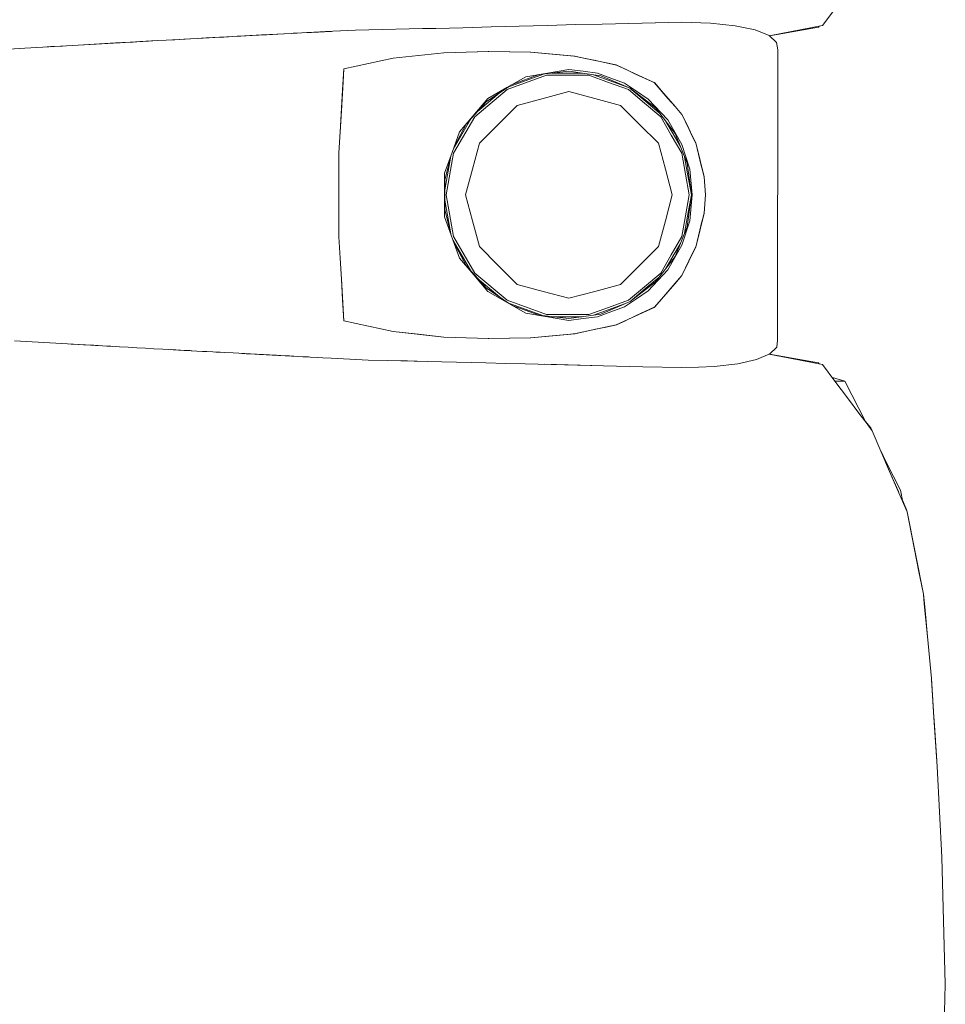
# Model space of a CAD drawing. Header units: millimetres. Extents: x -261 to 187, y -214 to 106.
# Tile 801 of 1056: x -206.996 to -206.644, y 14.923 to 15.298. Entities that reach past the tile are written whole.
import ezdxf

# ---------------------------------------------------------------- set-up
doc = ezdxf.new("R2010")
doc.units = ezdxf.units.MM
doc.header["$LTSCALE"] = 0.005
doc.header["$MEASUREMENT"] = 0
doc.layers.add('IFC-Elemento de mobília-Contorno', color=9, linetype='Continuous', lineweight=5)

msp = doc.modelspace()

# ---------------------------------------------------------------- linework, layer by layer
at = {"layer": 'IFC-Elemento de mobília-Contorno', "lineweight": 5}
for p, q in [((-206.69028, 15.29562), (-206.6808, 15.30829)), ((-206.79498, 15.29565), (-206.78425, 15.29594)), ((-206.78425, 15.29594), (-206.77412, 15.29617)), ((-206.77412, 15.29617), (-206.74375, 15.29685)), ((-206.764, 15.29639), (-206.74375, 15.29685)), ((-206.764, 15.29639), (-206.75387, 15.29662)), ((-206.75387, 15.29662), (-206.74375, 15.29685)), ((-206.74375, 15.29685), (-206.73294, 15.29649)), ((-206.73294, 15.29649), (-206.72351, 15.29552)), ((-206.90378, 15.29199), (-206.90171, 15.2921)), ((-206.90344, 15.29201), (-206.9007, 15.29215)), ((-206.90207, 15.29208), (-206.9007, 15.29215)), ((-206.90171, 15.2921), (-206.89964, 15.29221)), ((-206.9007, 15.29215), (-206.89795, 15.2923)), ((-206.90068, 15.29216), (-206.89964, 15.29221)), ((-206.89964, 15.29221), (-206.89551, 15.29243)), ((-206.89964, 15.29221), (-206.89758, 15.29232)), ((-206.89964, 15.29221), (-206.89795, 15.2923)), ((-206.89795, 15.2923), (-206.89521, 15.29245)), ((-206.89758, 15.29232), (-206.89551, 15.29243)), ((-206.89521, 15.29245), (-206.89247, 15.29259)), ((-206.89247, 15.29259), (-206.89178, 15.29263)), ((-206.89178, 15.29263), (-206.8911, 15.29266)), ((-206.8911, 15.29266), (-206.8902, 15.29271)), ((-206.8902, 15.29271), (-206.8884, 15.2928)), ((-206.8884, 15.2928), (-206.8866, 15.2929)), ((-206.8866, 15.2929), (-206.8848, 15.29298)), ((-206.8866, 15.2929), (-206.8857, 15.29294)), ((-206.88571, 15.29294), (-206.8839, 15.29303)), ((-206.8857, 15.29294), (-206.8848, 15.29298)), ((-206.8848, 15.29298), (-206.8839, 15.29303)), ((-206.8839, 15.29303), (-206.883, 15.29308)), ((-206.883, 15.29308), (-206.88255, 15.2931)), ((-206.88255, 15.2931), (-206.8812, 15.29317)), ((-206.88255, 15.2931), (-206.8821, 15.29313)), ((-206.8821, 15.29313), (-206.8812, 15.29317)), ((-206.8821, 15.29313), (-206.88165, 15.29315)), ((-206.88165, 15.29315), (-206.8812, 15.29317)), ((-206.8812, 15.29317), (-206.87985, 15.29324)), ((-206.8812, 15.29317), (-206.88075, 15.29319)), ((-206.87985, 15.29324), (-206.87895, 15.29329)), ((-206.8794, 15.29326), (-206.8785, 15.29331)), ((-206.8794, 15.29326), (-206.87895, 15.29329)), ((-206.8785, 15.29331), (-206.87805, 15.29334)), ((-206.87805, 15.29334), (-206.87715, 15.29338)), ((-206.87763, 15.29335), (-206.8767, 15.2934)), ((-206.87763, 15.29335), (-206.87715, 15.29338)), ((-206.8767, 15.2934), (-206.86808, 15.29385)), ((-206.86808, 15.29385), (-206.85785, 15.29407)), ((-206.85785, 15.29407), (-206.84762, 15.2943)), ((-206.84762, 15.2943), (-206.83228, 15.29464)), ((-206.84762, 15.2943), (-206.84251, 15.29441)), ((-206.84251, 15.29441), (-206.8374, 15.29452)), ((-206.8374, 15.29452), (-206.83228, 15.29464)), ((-206.83228, 15.29464), (-206.82717, 15.29475)), ((-206.82717, 15.29475), (-206.81644, 15.29505)), ((-206.81644, 15.29505), (-206.80034, 15.29549)), ((-206.81107, 15.29519), (-206.80034, 15.29549)), ((-206.81107, 15.29519), (-206.80571, 15.29535)), ((-206.80571, 15.29535), (-206.79498, 15.29565)), ((-206.72351, 15.29552), (-206.71595, 15.29391)), ((-206.71595, 15.29391), (-206.71062, 15.29174)), ((-206.71061, 15.29173), (-206.70598, 15.29262)), ((-206.71053, 15.29166), (-206.70752, 15.2922)), ((-206.70752, 15.2922), (-206.69185, 15.29499)), ((-206.70752, 15.2922), (-206.69968, 15.2936)), ((-206.70598, 15.29262), (-206.69813, 15.29412)), ((-206.69968, 15.2936), (-206.69185, 15.29499)), ((-206.69813, 15.29412), (-206.69028, 15.29562)), ((-206.69185, 15.29499), (-206.69155, 15.29538)), ((-206.69185, 15.29499), (-206.69154, 15.29538)), ((-206.69185, 15.29499), (-206.69154, 15.29538)), ((-206.69185, 15.29499), (-206.69154, 15.29538)), ((-206.97352, 15.28816), (-206.96674, 15.28854)), ((-206.97157, 15.28827), (-206.96746, 15.2885)), ((-206.96746, 15.2885), (-206.95931, 15.28896)), ((-206.96674, 15.28854), (-206.96008, 15.28891)), ((-206.96008, 15.28891), (-206.94345, 15.28984)), ((-206.96008, 15.28891), (-206.95343, 15.28929)), ((-206.96008, 15.28891), (-206.95676, 15.2891)), ((-206.95931, 15.28896), (-206.95268, 15.28932)), ((-206.95931, 15.28896), (-206.95676, 15.2891)), ((-206.95931, 15.28896), (-206.95755, 15.28906)), ((-206.95676, 15.2891), (-206.95343, 15.28929)), ((-206.95343, 15.28929), (-206.94678, 15.28966)), ((-206.95343, 15.28929), (-206.9501, 15.28947)), ((-206.9501, 15.28947), (-206.94345, 15.28984)), ((-206.9501, 15.28947), (-206.94678, 15.28966)), ((-206.94678, 15.28966), (-206.94345, 15.28984)), ((-206.94345, 15.28984), (-206.94012, 15.29003)), ((-206.94012, 15.29003), (-206.93674, 15.29021)), ((-206.9377, 15.29016), (-206.93692, 15.2902)), ((-206.93692, 15.2902), (-206.93489, 15.29032)), ((-206.93674, 15.29021), (-206.93335, 15.2904)), ((-206.93674, 15.29021), (-206.93489, 15.29032)), ((-206.93489, 15.29032), (-206.93282, 15.29043)), ((-206.93335, 15.2904), (-206.92827, 15.29067)), ((-206.93282, 15.29043), (-206.93117, 15.29051)), ((-206.92827, 15.29067), (-206.91473, 15.29141)), ((-206.92827, 15.29067), (-206.92658, 15.29076)), ((-206.92658, 15.29076), (-206.92489, 15.29086)), ((-206.92489, 15.29086), (-206.91811, 15.29122)), ((-206.92489, 15.29086), (-206.91981, 15.29113)), ((-206.91981, 15.29113), (-206.91811, 15.29122)), ((-206.91811, 15.29122), (-206.91642, 15.29132)), ((-206.91642, 15.29132), (-206.91473, 15.29141)), ((-206.91473, 15.29141), (-206.91303, 15.2915)), ((-206.91303, 15.2915), (-206.91166, 15.29157)), ((-206.91166, 15.29157), (-206.90755, 15.29179)), ((-206.91166, 15.29157), (-206.91029, 15.29164)), ((-206.91029, 15.29164), (-206.90755, 15.29179)), ((-206.90819, 15.29176), (-206.90793, 15.29177)), ((-206.90817, 15.29176), (-206.90793, 15.29177)), ((-206.90814, 15.29176), (-206.90793, 15.29177)), ((-206.90793, 15.29177), (-206.90378, 15.29199)), ((-206.90793, 15.29177), (-206.9074, 15.2918)), ((-206.90755, 15.29179), (-206.90481, 15.29194)), ((-206.90586, 15.29188), (-206.90378, 15.29199)), ((-206.90586, 15.29188), (-206.90482, 15.29194)), ((-206.90482, 15.29194), (-206.90378, 15.29199)), ((-206.90481, 15.29194), (-206.90344, 15.29201)), ((-206.90378, 15.29199), (-206.90207, 15.29208)), ((-206.71062, 15.29174), (-206.70772, 15.28916)), ((-206.70772, 15.28916), (-206.70733, 15.2864)), ((-207.01536, 15.28574), (-206.99385, 15.28699)), ((-206.99385, 15.28699), (-206.98707, 15.28738)), ((-206.98707, 15.28738), (-206.98029, 15.28776)), ((-206.98707, 15.28738), (-206.9839, 15.28756)), ((-206.9843, 15.28753), (-206.9839, 15.28756)), ((-206.98396, 15.28755), (-206.9839, 15.28756)), ((-206.9839, 15.28756), (-206.97979, 15.28779)), ((-206.98029, 15.28776), (-206.97352, 15.28816)), ((-206.97979, 15.28779), (-206.9796, 15.2878)), ((-206.97352, 15.28816), (-206.97157, 15.28827)), ((-206.85365, 15.28314), (-206.83435, 15.28519)), ((-206.844, 15.28416), (-206.83435, 15.28519)), ((-206.83435, 15.28519), (-206.81725, 15.28574)), ((-206.83435, 15.28519), (-206.82593, 15.28546)), ((-206.82593, 15.28546), (-206.81752, 15.28573)), ((-206.81757, 15.28573), (-206.80946, 15.2856)), ((-206.81752, 15.28573), (-206.81746, 15.28573)), ((-206.81725, 15.28574), (-206.80132, 15.28546)), ((-206.80946, 15.2856), (-206.8014, 15.28546)), ((-206.8014, 15.28546), (-206.79311, 15.28473)), ((-206.80132, 15.28546), (-206.79294, 15.28471)), ((-206.79311, 15.28473), (-206.78482, 15.28399)), ((-206.79294, 15.28471), (-206.78875, 15.28433)), ((-206.70735, 15.17581), (-206.70733, 15.2864)), ((-206.87246, 15.27907), (-206.85365, 15.28314)), ((-206.87246, 15.27907), (-206.86305, 15.2811)), ((-206.86305, 15.2811), (-206.85365, 15.28314)), ((-206.85365, 15.28314), (-206.844, 15.28416)), ((-206.78875, 15.28433), (-206.78456, 15.28395)), ((-206.78537, 15.28404), (-206.78456, 15.28395)), ((-206.78482, 15.28399), (-206.76884, 15.2806)), ((-206.78456, 15.28395), (-206.78059, 15.2831)), ((-206.78059, 15.2831), (-206.77659, 15.28224)), ((-206.77662, 15.28225), (-206.77265, 15.2814)), ((-206.77265, 15.2814), (-206.76868, 15.28055)), ((-206.87293, 15.27107), (-206.87246, 15.27907)), ((-206.87275, 15.27414), (-206.87246, 15.27907)), ((-206.80318, 15.27608), (-206.79499, 15.27746)), ((-206.79815, 15.2769), (-206.78679, 15.27818)), ((-206.79499, 15.27746), (-206.78679, 15.27884)), ((-206.79317, 15.27746), (-206.78171, 15.27746)), ((-206.78679, 15.27884), (-206.78136, 15.27816)), ((-206.78679, 15.27818), (-206.77469, 15.27646)), ((-206.78136, 15.27816), (-206.77592, 15.27747)), ((-206.77592, 15.27747), (-206.7708, 15.27556)), ((-206.76914, 15.28066), (-206.76868, 15.28055)), ((-206.76884, 15.2806), (-206.76162, 15.27726)), ((-206.76868, 15.28055), (-206.76504, 15.27884)), ((-206.76504, 15.27884), (-206.7614, 15.27713)), ((-206.76162, 15.27726), (-206.7544, 15.27391)), ((-206.7614, 15.27713), (-206.75411, 15.27371)), ((-206.87339, 15.26308), (-206.87275, 15.27414)), ((-206.81042, 15.27194), (-206.80318, 15.27608)), ((-206.81035, 15.27117), (-206.79527, 15.27664)), ((-206.80998, 15.27218), (-206.79642, 15.27709)), ((-206.80834, 15.27313), (-206.79815, 15.2769)), ((-206.79527, 15.27664), (-206.77924, 15.27664)), ((-206.77924, 15.27664), (-206.77171, 15.2739)), ((-206.77744, 15.27685), (-206.77144, 15.27467)), ((-206.77469, 15.27646), (-206.76344, 15.2717)), ((-206.77171, 15.2739), (-206.76417, 15.27117)), ((-206.77144, 15.27467), (-206.7645, 15.27215)), ((-206.7708, 15.27556), (-206.76567, 15.27365)), ((-206.76567, 15.27365), (-206.76113, 15.27062)), ((-206.75476, 15.27408), (-206.75434, 15.27384)), ((-206.7544, 15.27391), (-206.74908, 15.26781)), ((-206.7544, 15.27391), (-206.75174, 15.27086)), ((-206.75411, 15.27371), (-206.75152, 15.2707)), ((-206.87386, 15.25508), (-206.87293, 15.27107)), ((-206.87339, 15.26308), (-206.87293, 15.27107)), ((-206.82266, 15.26087), (-206.81035, 15.27117)), ((-206.82159, 15.26284), (-206.81239, 15.27054)), ((-206.81832, 15.2665), (-206.80984, 15.27228)), ((-206.81766, 15.26781), (-206.81042, 15.27194)), ((-206.79663, 15.26778), (-206.78679, 15.27042)), ((-206.78679, 15.27042), (-206.77695, 15.26778)), ((-206.76417, 15.27117), (-206.75801, 15.26601)), ((-206.76366, 15.2718), (-206.7575, 15.26663)), ((-206.76344, 15.2717), (-206.7538, 15.26421)), ((-206.76113, 15.27062), (-206.75659, 15.26759)), ((-206.75152, 15.2707), (-206.74634, 15.26471)), ((-206.75152, 15.2707), (-206.74893, 15.26771)), ((-206.8284, 15.25508), (-206.81766, 15.26781)), ((-206.82593, 15.25799), (-206.81832, 15.2665)), ((-206.80647, 15.26515), (-206.79663, 15.26778)), ((-206.77695, 15.26778), (-206.76712, 15.26515)), ((-206.75801, 15.26601), (-206.75185, 15.26085)), ((-206.7575, 15.26663), (-206.75239, 15.26236)), ((-206.75659, 15.26759), (-206.74914, 15.25963)), ((-206.74908, 15.26781), (-206.74641, 15.26476)), ((-206.87386, 15.25508), (-206.87339, 15.26308)), ((-206.8734, 15.26292), (-206.87339, 15.26308)), ((-206.81367, 15.25795), (-206.80647, 15.26515)), ((-206.76712, 15.26515), (-206.75991, 15.25795)), ((-206.7538, 15.26421), (-206.7464, 15.25448)), ((-206.74641, 15.26476), (-206.74375, 15.2617)), ((-206.74634, 15.26471), (-206.74375, 15.2617)), ((-206.83084, 15.24839), (-206.8241, 15.26004)), ((-206.83073, 15.24694), (-206.82266, 15.26087)), ((-206.75185, 15.26085), (-206.74782, 15.25389)), ((-206.74987, 15.25905), (-206.74712, 15.2543)), ((-206.74914, 15.25963), (-206.74375, 15.25023)), ((-206.74375, 15.2617), (-206.7424, 15.25888)), ((-206.74375, 15.2617), (-206.74244, 15.25901)), ((-206.74244, 15.25901), (-206.74114, 15.25632)), ((-206.7424, 15.25888), (-206.74104, 15.25605)), ((-206.87432, 15.24709), (-206.87386, 15.25508)), ((-206.83126, 15.24724), (-206.8284, 15.25508)), ((-206.83048, 15.24939), (-206.82591, 15.25803)), ((-206.82087, 15.25075), (-206.81367, 15.25795)), ((-206.75991, 15.25795), (-206.75271, 15.25075)), ((-206.74114, 15.25632), (-206.73984, 15.25363)), ((-206.74104, 15.25605), (-206.73969, 15.25323)), ((-206.74782, 15.25389), (-206.7438, 15.24693)), ((-206.74712, 15.2543), (-206.74436, 15.24952)), ((-206.7464, 15.25448), (-206.74175, 15.24319)), ((-206.73984, 15.25363), (-206.73853, 15.25094)), ((-206.73969, 15.25323), (-206.73834, 15.25041)), ((-206.73853, 15.25094), (-206.73695, 15.24445)), ((-206.83413, 15.23941), (-206.83126, 15.24724)), ((-206.8235, 15.24091), (-206.82087, 15.25075)), ((-206.75271, 15.25075), (-206.75008, 15.24091)), ((-206.74375, 15.25023), (-206.74081, 15.24086)), ((-206.73834, 15.25041), (-206.73685, 15.24418)), ((-206.87432, 15.23107), (-206.87432, 15.24709)), ((-206.83403, 15.23302), (-206.83175, 15.2459)), ((-206.83403, 15.23679), (-206.8318, 15.24576)), ((-206.83353, 15.23107), (-206.83073, 15.24694)), ((-206.7438, 15.24693), (-206.74239, 15.239)), ((-206.74274, 15.24558), (-206.7416, 15.23915)), ((-206.73712, 15.24516), (-206.73685, 15.24418)), ((-206.73695, 15.24445), (-206.73616, 15.24121)), ((-206.73695, 15.24445), (-206.73536, 15.23796)), ((-206.73692, 15.24443), (-206.73642, 15.24236)), ((-206.73685, 15.24418), (-206.73536, 15.23796)), ((-206.82614, 15.23107), (-206.8235, 15.24091)), ((-206.75008, 15.24091), (-206.74744, 15.23107)), ((-206.74175, 15.24319), (-206.74017, 15.23107)), ((-206.74081, 15.24086), (-206.73982, 15.23106)), ((-206.73642, 15.24236), (-206.73536, 15.23796)), ((-206.87432, 15.22307), (-206.87432, 15.23908)), ((-206.83413, 15.23941), (-206.83412, 15.22273)), ((-206.83403, 15.22536), (-206.83403, 15.23679)), ((-206.74239, 15.239), (-206.74099, 15.23107)), ((-206.7416, 15.23915), (-206.74017, 15.23107)), ((-206.73536, 15.23796), (-206.73479, 15.23106)), ((-206.87432, 15.21506), (-206.87432, 15.23107)), ((-206.83403, 15.22913), (-206.83175, 15.21624)), ((-206.83353, 15.23107), (-206.83073, 15.21521)), ((-206.82614, 15.23107), (-206.8235, 15.22124)), ((-206.75008, 15.22124), (-206.74744, 15.23107)), ((-206.74239, 15.22314), (-206.74099, 15.23107)), ((-206.74175, 15.21896), (-206.74017, 15.23107)), ((-206.74123, 15.2251), (-206.74017, 15.23107)), ((-206.74082, 15.22127), (-206.73982, 15.23106)), ((-206.73536, 15.22419), (-206.73479, 15.23106)), ((-206.83403, 15.22536), (-206.8318, 15.21638)), ((-206.74274, 15.21657), (-206.74123, 15.2251)), ((-206.83412, 15.22273), (-206.8284, 15.20706)), ((-206.8235, 15.22124), (-206.82087, 15.2114)), ((-206.75271, 15.2114), (-206.75008, 15.22124)), ((-206.7438, 15.21521), (-206.74239, 15.22314)), ((-206.74375, 15.21192), (-206.74082, 15.22127)), ((-206.73695, 15.2177), (-206.73536, 15.22419)), ((-206.73695, 15.2177), (-206.73616, 15.22094)), ((-206.73685, 15.21796), (-206.73536, 15.22419)), ((-206.73642, 15.21979), (-206.73536, 15.22419)), ((-206.7464, 15.20766), (-206.74175, 15.21896)), ((-206.73853, 15.21121), (-206.73695, 15.2177)), ((-206.73834, 15.21174), (-206.73685, 15.21796)), ((-206.73712, 15.21698), (-206.73685, 15.21796)), ((-206.73692, 15.21773), (-206.73642, 15.21979)), ((-206.87432, 15.21506), (-206.87386, 15.20706)), ((-206.83085, 15.21377), (-206.8241, 15.20211)), ((-206.83073, 15.21521), (-206.82266, 15.20128)), ((-206.74782, 15.20826), (-206.7438, 15.21521)), ((-206.83048, 15.21275), (-206.82593, 15.20416)), ((-206.82087, 15.2114), (-206.81367, 15.2042)), ((-206.75991, 15.2042), (-206.75271, 15.2114)), ((-206.74914, 15.20252), (-206.74375, 15.21192)), ((-206.74712, 15.20785), (-206.74435, 15.21264)), ((-206.73984, 15.20852), (-206.73853, 15.21121)), ((-206.73969, 15.20892), (-206.73834, 15.21174)), ((-206.87386, 15.20706), (-206.87339, 15.19906)), ((-206.8284, 15.20706), (-206.82302, 15.20069)), ((-206.7538, 15.19794), (-206.7464, 15.20766)), ((-206.75185, 15.2013), (-206.74782, 15.20826)), ((-206.74988, 15.20309), (-206.74712, 15.20785)), ((-206.74375, 15.20044), (-206.73969, 15.20892)), ((-206.7424, 15.20327), (-206.74104, 15.20609)), ((-206.74114, 15.20583), (-206.73984, 15.20852)), ((-206.74104, 15.20609), (-206.73969, 15.20892)), ((-206.82593, 15.20416), (-206.81832, 15.19565)), ((-206.81367, 15.2042), (-206.80647, 15.197)), ((-206.76712, 15.197), (-206.75991, 15.2042)), ((-206.75659, 15.19455), (-206.74914, 15.20252)), ((-206.74375, 15.20044), (-206.7424, 15.20327)), ((-206.74375, 15.20044), (-206.74244, 15.20313)), ((-206.74244, 15.20313), (-206.74114, 15.20583)), ((-206.87339, 15.19906), (-206.87338, 15.1989)), ((-206.87339, 15.19906), (-206.87246, 15.18308)), ((-206.87339, 15.19906), (-206.87293, 15.19107)), ((-206.82302, 15.20069), (-206.81764, 15.19432)), ((-206.82266, 15.20128), (-206.81035, 15.19097)), ((-206.82159, 15.19931), (-206.81239, 15.19161)), ((-206.75801, 15.19614), (-206.75185, 15.2013)), ((-206.7575, 15.19551), (-206.75239, 15.19978)), ((-206.74641, 15.19739), (-206.74375, 15.20044)), ((-206.74634, 15.19744), (-206.74375, 15.20044)), ((-206.87322, 15.1961), (-206.87322, 15.19608)), ((-206.81832, 15.19565), (-206.80981, 15.18985)), ((-206.80647, 15.197), (-206.79663, 15.19436)), ((-206.77695, 15.19436), (-206.76712, 15.197)), ((-206.76417, 15.19098), (-206.75801, 15.19614)), ((-206.76365, 15.19036), (-206.7575, 15.19551)), ((-206.76344, 15.19044), (-206.7538, 15.19794)), ((-206.75174, 15.19129), (-206.74641, 15.19739)), ((-206.75152, 15.19144), (-206.74634, 15.19744)), ((-206.74893, 15.19444), (-206.74634, 15.19744)), ((-206.87293, 15.19107), (-206.87246, 15.18308)), ((-206.81764, 15.19432), (-206.80318, 15.18607)), ((-206.81035, 15.19097), (-206.79527, 15.1855)), ((-206.79663, 15.19436), (-206.78679, 15.19173)), ((-206.78679, 15.19173), (-206.77695, 15.19436)), ((-206.77171, 15.18824), (-206.76417, 15.19098)), ((-206.76567, 15.18849), (-206.76113, 15.19152)), ((-206.76113, 15.19152), (-206.75659, 15.19455)), ((-206.7544, 15.18823), (-206.75174, 15.19129)), ((-206.75411, 15.18844), (-206.75152, 15.19144)), ((-206.75152, 15.19144), (-206.74893, 15.19444)), ((-206.81008, 15.19), (-206.79642, 15.18505)), ((-206.80835, 15.18902), (-206.79815, 15.18524)), ((-206.77924, 15.1855), (-206.77171, 15.18824)), ((-206.77743, 15.1853), (-206.77144, 15.18748)), ((-206.77469, 15.18568), (-206.76344, 15.19044)), ((-206.77144, 15.18748), (-206.76458, 15.18997)), ((-206.7708, 15.18658), (-206.76567, 15.18849)), ((-206.76162, 15.18489), (-206.7544, 15.18823)), ((-206.7614, 15.18502), (-206.75411, 15.18844)), ((-206.75476, 15.18807), (-206.75434, 15.18831)), ((-206.80318, 15.18607), (-206.79496, 15.18469)), ((-206.79815, 15.18524), (-206.78679, 15.18397)), ((-206.79527, 15.1855), (-206.77924, 15.1855)), ((-206.79498, 15.18469), (-206.78679, 15.18331)), ((-206.79317, 15.18469), (-206.78174, 15.18469)), ((-206.78679, 15.18397), (-206.77469, 15.18568)), ((-206.78679, 15.18331), (-206.78136, 15.18399)), ((-206.78136, 15.18399), (-206.77592, 15.18468)), ((-206.77592, 15.18468), (-206.7708, 15.18658)), ((-206.76884, 15.18155), (-206.76162, 15.18489)), ((-206.76517, 15.18325), (-206.7614, 15.18502)), ((-206.87246, 15.18308), (-206.8537, 15.17902)), ((-206.87246, 15.18308), (-206.86308, 15.18105)), ((-206.86308, 15.18105), (-206.8537, 15.17902)), ((-206.78482, 15.17816), (-206.76884, 15.18155)), ((-206.78059, 15.17905), (-206.77659, 15.1799)), ((-206.77662, 15.1799), (-206.77265, 15.18075)), ((-206.77265, 15.18075), (-206.76868, 15.1816)), ((-206.76914, 15.18149), (-206.76868, 15.1816)), ((-206.76868, 15.1816), (-206.76504, 15.18331)), ((-206.8537, 15.17902), (-206.83435, 15.17696)), ((-206.8537, 15.17902), (-206.84402, 15.17799)), ((-206.84402, 15.17799), (-206.83435, 15.17696)), ((-206.83435, 15.17696), (-206.81725, 15.17641)), ((-206.83435, 15.17696), (-206.81745, 15.17641)), ((-206.81757, 15.17641), (-206.80946, 15.17655)), ((-206.81752, 15.17641), (-206.81746, 15.17641)), ((-206.81725, 15.17641), (-206.80132, 15.17668)), ((-206.80946, 15.17655), (-206.8014, 15.17668)), ((-206.8014, 15.17668), (-206.79311, 15.17742)), ((-206.80132, 15.17668), (-206.79294, 15.17744)), ((-206.79311, 15.17742), (-206.78482, 15.17816)), ((-206.79294, 15.17744), (-206.78875, 15.17782)), ((-206.78875, 15.17782), (-206.78456, 15.17819)), ((-206.78514, 15.17813), (-206.78477, 15.17817)), ((-206.78456, 15.17819), (-206.78059, 15.17905)), ((-206.99782, 15.17553), (-206.9911, 15.17515)), ((-206.9911, 15.17515), (-206.97765, 15.17437)), ((-206.97765, 15.17437), (-206.97093, 15.17399)), ((-206.97627, 15.1743), (-206.97077, 15.17398)), ((-206.97154, 15.17402), (-206.97077, 15.17398)), ((-206.97093, 15.17399), (-206.96765, 15.17381)), ((-206.97077, 15.17398), (-206.96513, 15.17366)), ((-206.97077, 15.17398), (-206.96654, 15.17374)), ((-206.97077, 15.17398), (-206.96656, 15.17374)), ((-206.96765, 15.17381), (-206.96438, 15.17362)), ((-206.96765, 15.17381), (-206.96639, 15.17373)), ((-206.96438, 15.17362), (-206.9611, 15.17344)), ((-206.96272, 15.17353), (-206.96037, 15.1734)), ((-206.9611, 15.17344), (-206.95783, 15.17325)), ((-206.95783, 15.17325), (-206.95455, 15.17307)), ((-206.95455, 15.17307), (-206.95127, 15.17289)), ((-206.95127, 15.17289), (-206.948, 15.1727)), ((-206.948, 15.1727), (-206.94472, 15.17252)), ((-206.94472, 15.17252), (-206.94137, 15.17233)), ((-206.94137, 15.17233), (-206.92627, 15.17151)), ((-206.93845, 15.17217), (-206.93544, 15.17201)), ((-206.93801, 15.17215), (-206.93466, 15.17197)), ((-206.93739, 15.17212), (-206.93544, 15.17201)), ((-206.71045, 15.17048), (-206.70764, 15.17312)), ((-206.70764, 15.17312), (-206.70735, 15.17581)), ((-206.93544, 15.17201), (-206.9332, 15.17189)), ((-206.93466, 15.17197), (-206.9313, 15.17179)), ((-206.9332, 15.17189), (-206.93097, 15.17177)), ((-206.93097, 15.17177), (-206.93031, 15.17173)), ((-206.92627, 15.17151), (-206.92459, 15.17142)), ((-206.92459, 15.17142), (-206.91788, 15.17106)), ((-206.92124, 15.17124), (-206.91788, 15.17106)), ((-206.92124, 15.17124), (-206.91956, 15.17115)), ((-206.91956, 15.17115), (-206.91788, 15.17106)), ((-206.91788, 15.17106), (-206.91458, 15.17088)), ((-206.91458, 15.17088), (-206.90799, 15.17053)), ((-206.91458, 15.17088), (-206.89479, 15.16983)), ((-206.91458, 15.17088), (-206.90139, 15.17018)), ((-206.91129, 15.1707), (-206.90964, 15.17062)), ((-206.91129, 15.1707), (-206.90799, 15.17053)), ((-206.90964, 15.17062), (-206.90799, 15.17053)), ((-206.90827, 15.17054), (-206.90301, 15.17026)), ((-206.90799, 15.17053), (-206.90634, 15.17044)), ((-206.90634, 15.17044), (-206.90139, 15.17018)), ((-206.90536, 15.17039), (-206.90413, 15.17032)), ((-206.90469, 15.17036), (-206.90304, 15.17027)), ((-206.90413, 15.17032), (-206.90189, 15.17021)), ((-206.90413, 15.17032), (-206.90301, 15.17026)), ((-206.90404, 15.17032), (-206.90301, 15.17026)), ((-206.90304, 15.17027), (-206.90139, 15.17018)), ((-206.90301, 15.17026), (-206.90189, 15.17021)), ((-206.90201, 15.17021), (-206.90077, 15.17014)), ((-206.90139, 15.17018), (-206.89974, 15.17009)), ((-206.90077, 15.17014), (-206.89965, 15.17008)), ((-206.89974, 15.17009), (-206.89809, 15.17001)), ((-206.89844, 15.17002), (-206.89779, 15.16999)), ((-206.89727, 15.16996), (-206.89644, 15.16992)), ((-206.89727, 15.16996), (-206.89479, 15.16983)), ((-206.89644, 15.16992), (-206.89479, 15.16983)), ((-206.89479, 15.16983), (-206.89397, 15.16979)), ((-206.89397, 15.16979), (-206.89314, 15.16974)), ((-206.89314, 15.16974), (-206.89232, 15.1697)), ((-206.89232, 15.1697), (-206.89149, 15.16966)), ((-206.89149, 15.16966), (-206.89011, 15.16958)), ((-206.89011, 15.16958), (-206.88803, 15.16948)), ((-206.88803, 15.16948), (-206.88733, 15.16944)), ((-206.88803, 15.16948), (-206.88664, 15.16941)), ((-206.88803, 15.16948), (-206.88248, 15.16919)), ((-206.88733, 15.16944), (-206.88594, 15.16937)), ((-206.88248, 15.16919), (-206.8804, 15.16909)), ((-206.8804, 15.16909), (-206.87731, 15.16893)), ((-206.87731, 15.16893), (-206.87023, 15.16857)), ((-206.87023, 15.16857), (-206.86314, 15.16821)), ((-206.72252, 15.16679), (-206.71535, 15.16842)), ((-206.71535, 15.16842), (-206.71034, 15.17058)), ((-206.71069, 15.17043), (-206.70598, 15.16953)), ((-206.71055, 15.17049), (-206.70752, 15.16995)), ((-206.71045, 15.17048), (-206.69185, 15.16716)), ((-206.70752, 15.16995), (-206.69968, 15.16855)), ((-206.70598, 15.16953), (-206.69813, 15.16803)), ((-206.69968, 15.16855), (-206.69185, 15.16716)), ((-206.86314, 15.16821), (-206.85567, 15.16802)), ((-206.85567, 15.16802), (-206.84821, 15.16784)), ((-206.85567, 15.16802), (-206.84075, 15.16766)), ((-206.84821, 15.16784), (-206.84075, 15.16766)), ((-206.84075, 15.16766), (-206.81836, 15.16712)), ((-206.81836, 15.16712), (-206.8109, 15.16694)), ((-206.8109, 15.16694), (-206.80343, 15.16676)), ((-206.80343, 15.16676), (-206.77359, 15.16603)), ((-206.79597, 15.16658), (-206.78851, 15.16639)), ((-206.79597, 15.16658), (-206.77359, 15.16603)), ((-206.78851, 15.16639), (-206.77359, 15.16603)), ((-206.77359, 15.16603), (-206.75867, 15.16566)), ((-206.75867, 15.16566), (-206.74375, 15.1653)), ((-206.74375, 15.1653), (-206.73743, 15.16543)), ((-206.73743, 15.16543), (-206.73152, 15.16575)), ((-206.73152, 15.16575), (-206.72252, 15.16679)), ((-206.69813, 15.16803), (-206.69028, 15.16653)), ((-206.69185, 15.16716), (-206.69155, 15.16677)), ((-206.69185, 15.16716), (-206.69154, 15.16677)), ((-206.69185, 15.16716), (-206.69154, 15.16677)), ((-206.69028, 15.16653), (-206.68554, 15.16019)), ((-206.68651, 15.16149), (-206.68174, 15.16014)), ((-206.68554, 15.16019), (-206.68174, 15.16014)), ((-206.68554, 15.16019), (-206.6808, 15.15385)), ((-206.68174, 15.16014), (-206.6791, 15.15496)), ((-206.6808, 15.15385), (-206.67607, 15.14752)), ((-206.6791, 15.15496), (-206.67646, 15.14978)), ((-206.67646, 15.14978), (-206.67382, 15.1446)), ((-206.67607, 15.14752), (-206.67371, 15.14436)), ((-206.67398, 15.14489), (-206.67193, 15.14234)), ((-206.67398, 15.14489), (-206.67193, 15.14234)), ((-206.67382, 15.1446), (-206.67371, 15.14436)), ((-206.67382, 15.1446), (-206.67371, 15.14436)), ((-206.67371, 15.14436), (-206.67133, 15.14118)), ((-206.67193, 15.14234), (-206.67155, 15.14147)), ((-206.67133, 15.14118), (-206.66471, 15.1258)), ((-206.66816, 15.13382), (-206.66592, 15.12904)), ((-206.66802, 15.13349), (-206.66594, 15.12909)), ((-206.66802, 15.13349), (-206.66471, 15.1258)), ((-206.66593, 15.12908), (-206.66328, 15.12386)), ((-206.66592, 15.12904), (-206.66328, 15.12386)), ((-206.66471, 15.1258), (-206.65809, 15.1104)), ((-206.66471, 15.1258), (-206.6614, 15.1181)), ((-206.66328, 15.12386), (-206.66064, 15.11868)), ((-206.66141, 15.11811), (-206.6614, 15.1181)), ((-206.66064, 15.11868), (-206.65968, 15.11409)), ((-206.65982, 15.11477), (-206.65839, 15.11152)), ((-206.65839, 15.11152), (-206.65823, 15.11074)), ((-206.65839, 15.11152), (-206.65823, 15.11074)), ((-206.65809, 15.1104), (-206.65187, 15.07903)), ((-206.65809, 15.1104), (-206.65343, 15.08687)), ((-206.65809, 15.1104), (-206.65654, 15.10256)), ((-206.65654, 15.10256), (-206.65498, 15.09472)), ((-206.65498, 15.09472), (-206.65343, 15.08687)), ((-206.65408, 15.09016), (-206.65356, 15.0876)), ((-206.65356, 15.0876), (-206.65195, 15.07962)), ((-206.65195, 15.07962), (-206.65189, 15.0791)), ((-206.65187, 15.07903), (-206.65153, 15.07539)), ((-206.65187, 15.07903), (-206.65127, 15.07417)), ((-206.65153, 15.0754), (-206.65035, 15.06296)), ((-206.65127, 15.07417), (-206.65035, 15.06296)), ((-206.65035, 15.06296), (-206.64882, 15.0469)), ((-206.64882, 15.0469), (-206.64775, 15.03014)), ((-206.6488, 15.04656), (-206.64879, 15.04648)), ((-206.64879, 15.04648), (-206.64786, 15.032)), ((-206.6479, 15.03247), (-206.64762, 15.02901)), ((-206.64775, 15.03014), (-206.64669, 15.01339)), ((-206.64762, 15.02901), (-206.64669, 15.01339)), ((-206.64762, 15.02901), (-206.64681, 15.01558)), ((-206.64681, 15.01558), (-206.64676, 15.01458)), ((-206.64669, 15.01339), (-206.6448, 14.97885)), ((-206.6448, 14.97885), (-206.64353, 14.9305)), ((-206.6448, 14.88215), (-206.64353, 14.9305))]:
    msp.add_line(p, q, dxfattribs=at)

doc.saveas('drawing.dxf')
